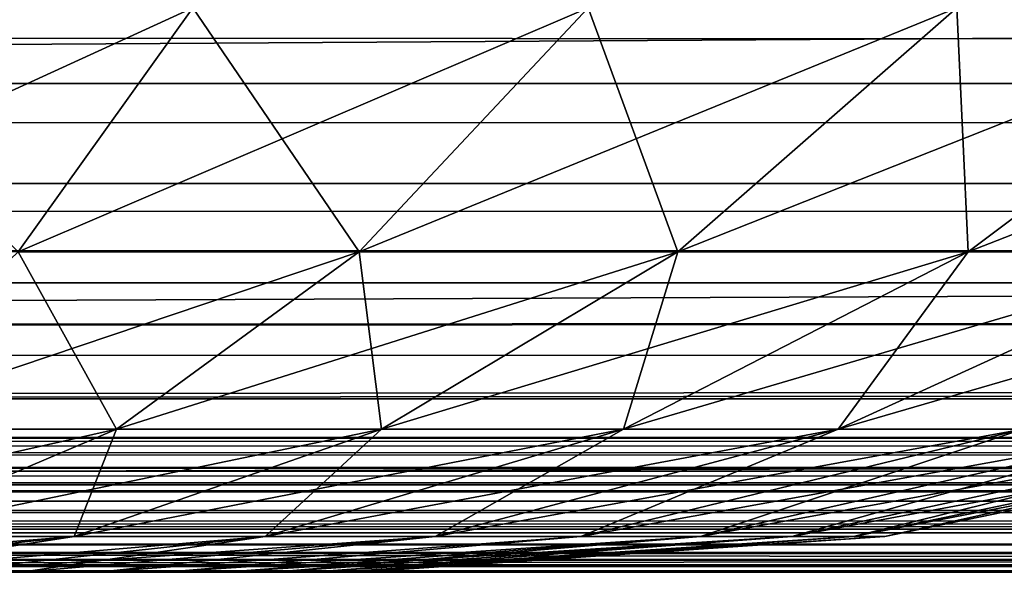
# Model space of a CAD drawing. Header units: millimetres. Extents: x -125 to 125, y -4 to 54.
# Tile 435 of 612: x 65.478 to 65.904, y -2 to -1.761. Entities that reach past the tile are written whole.
import ezdxf

# ---------------------------------------------------------------- set-up
doc = ezdxf.new("R2010")
doc.units = ezdxf.units.MM
doc.header["$LTSCALE"] = 65.185185
for name, color, linetype in [('145', 7, 'CONTINUOUS'), ('146', 7, 'CONTINUOUS'), ('148', 7, 'CONTINUOUS'), ('149', 7, 'CONTINUOUS'), ('173', 7, 'CONTINUOUS'), ('175', 7, 'CONTINUOUS'), ('18', 7, 'CONTINUOUS'), ('22', 7, 'CONTINUOUS'), ('6', 7, 'CONTINUOUS')]:
    doc.layers.add(name, color=color, linetype=linetype)

msp = doc.modelspace()

# ---------------------------------------------------------------- linework, layer by layer
at = {"layer": '145', "color": 7, "linetype": 'Continuous'}
for points in [[(65.47921, -2, 38.5979), (65.44234, -2, 39.44234), (65.44234, -2, 38.55766), (65.47921, -2, 38.5979)], [(65.47921, -2, 39.4021), (65.44234, -2, 39.44234), (65.47921, -2, 38.5979), (65.47921, -2, 39.4021)], [(65.51243, -2, 38.64119), (65.47921, -2, 39.4021), (65.47921, -2, 38.5979), (65.51243, -2, 38.64119)], [(65.51243, -2, 39.35881), (65.47921, -2, 39.4021), (65.51243, -2, 38.64119), (65.51243, -2, 39.35881)], [(65.54175, -2, 38.68722), (65.51243, -2, 39.35881), (65.51243, -2, 38.64119), (65.54175, -2, 38.68722)], [(65.54175, -2, 39.31278), (65.51243, -2, 39.35881), (65.54175, -2, 38.68722), (65.54175, -2, 39.31278)], [(65.56695, -2, 38.73563), (65.54175, -2, 39.31278), (65.54175, -2, 38.68722), (65.56695, -2, 38.73563)], [(65.56695, -2, 39.26437), (65.54175, -2, 39.31278), (65.56695, -2, 38.73563), (65.56695, -2, 39.26437)], [(65.58783, -2, 38.78605), (65.56695, -2, 39.26437), (65.56695, -2, 38.73563), (65.58783, -2, 38.78605)], [(65.58783, -2, 39.21395), (65.56695, -2, 39.26437), (65.58783, -2, 38.78605), (65.58783, -2, 39.21395)], [(65.60424, -2, 38.83809), (65.58783, -2, 39.21395), (65.58783, -2, 38.78605), (65.60424, -2, 38.83809)], [(65.60424, -2, 39.16191), (65.58783, -2, 39.21395), (65.60424, -2, 38.83809), (65.60424, -2, 39.16191)], [(65.61605, -2, 38.89137), (65.60424, -2, 39.16191), (65.60424, -2, 38.83809), (65.61605, -2, 38.89137)], [(65.61605, -2, 39.10863), (65.60424, -2, 39.16191), (65.61605, -2, 38.89137), (65.61605, -2, 39.10863)], [(65.62318, -2, 39.05452), (65.61605, -2, 39.10863), (65.62318, -2, 38.94548), (65.62318, -2, 39.05452)], [(65.62318, -2, 38.94548), (65.61605, -2, 39.10863), (65.61605, -2, 38.89137), (65.62318, -2, 38.94548)], [(65.62556, -2, 39), (65.62318, -2, 39.05452), (65.62318, -2, 38.94548), (65.62556, -2, 39)]]:
    msp.add_3dface(points, dxfattribs=at)
at = {"layer": '146', "color": 7, "linetype": 'Continuous'}
for points in [[(65.55335, -1.75596, 37.6024), (65.32276, -1.86142, 37.74294), (65.37382, -1.75596, 37.54407), (65.55335, -1.75596, 37.6024)], [(65.47776, -1.86142, 37.7933), (65.32276, -1.86142, 37.74294), (65.55335, -1.75596, 37.6024), (65.47776, -1.86142, 37.7933)], [(65.37382, -1.75596, 40.45593), (65.47776, -1.86142, 40.2067), (65.55335, -1.75596, 40.3976), (65.37382, -1.75596, 40.45593)], [(65.47776, -1.86142, 40.2067), (65.62524, -1.86142, 40.1373), (65.55335, -1.75596, 40.3976), (65.47776, -1.86142, 40.2067)], [(65.72415, -1.75596, 37.68277), (65.47776, -1.86142, 37.7933), (65.55335, -1.75596, 37.6024), (65.72415, -1.75596, 37.68277)], [(65.62524, -1.86142, 37.8627), (65.47776, -1.86142, 37.7933), (65.72415, -1.75596, 37.68277), (65.62524, -1.86142, 37.8627)], [(65.55335, -1.75596, 40.3976), (65.62524, -1.86142, 40.1373), (65.72415, -1.75596, 40.31723), (65.55335, -1.75596, 40.3976)], [(65.62524, -1.86142, 40.1373), (65.76285, -1.86142, 40.04997), (65.72415, -1.75596, 40.31723), (65.62524, -1.86142, 40.1373)], [(65.76285, -1.86142, 37.95003), (65.62524, -1.86142, 37.8627), (65.88353, -1.75596, 37.78392), (65.76285, -1.86142, 37.95003)], [(65.88353, -1.75596, 37.78392), (65.62524, -1.86142, 37.8627), (65.72415, -1.75596, 37.68277), (65.88353, -1.75596, 37.78392)], [(65.72415, -1.75596, 40.31723), (65.76285, -1.86142, 40.04997), (65.88353, -1.75596, 40.21608), (65.72415, -1.75596, 40.31723)], [(65.76285, -1.86142, 40.04997), (65.88843, -1.86142, 39.94608), (65.88353, -1.75596, 40.21608), (65.76285, -1.86142, 40.04997)], [(65.88843, -1.86142, 38.05392), (65.76285, -1.86142, 37.95003), (66.02898, -1.75596, 37.90425), (65.88843, -1.86142, 38.05392)], [(66.02898, -1.75596, 37.90425), (65.76285, -1.86142, 37.95003), (65.88353, -1.75596, 37.78392), (66.02898, -1.75596, 37.90425)], [(65.88353, -1.75596, 40.21608), (65.88843, -1.86142, 39.94608), (66.02898, -1.75596, 40.09575), (65.88353, -1.75596, 40.21608)], [(65.88843, -1.86142, 39.94608), (66, -1.86142, 39.82727), (66.02898, -1.75596, 40.09575), (65.88843, -1.86142, 39.94608)], [(66, -1.86142, 38.17273), (65.88843, -1.86142, 38.05392), (66.1582, -1.75596, 38.04185), (66, -1.86142, 38.17273)], [(66.1582, -1.75596, 38.04185), (65.88843, -1.86142, 38.05392), (66.02898, -1.75596, 37.90425), (66.1582, -1.75596, 38.04185)], [(65.39762, -1.9381, 40.00427), (65.52035, -1.9381, 39.94651), (65.47776, -1.86142, 40.2067), (65.39762, -1.9381, 40.00427)], [(65.52035, -1.9381, 38.05349), (65.39762, -1.9381, 37.99573), (65.62524, -1.86142, 37.8627), (65.52035, -1.9381, 38.05349)], [(65.62524, -1.86142, 37.8627), (65.39762, -1.9381, 37.99573), (65.47776, -1.86142, 37.7933), (65.62524, -1.86142, 37.8627)], [(65.47776, -1.86142, 40.2067), (65.52035, -1.9381, 39.94651), (65.62524, -1.86142, 40.1373), (65.47776, -1.86142, 40.2067)], [(65.52035, -1.9381, 39.94651), (65.63488, -1.9381, 39.87383), (65.62524, -1.86142, 40.1373), (65.52035, -1.9381, 39.94651)], [(65.63488, -1.9381, 38.12617), (65.52035, -1.9381, 38.05349), (65.76285, -1.86142, 37.95003), (65.63488, -1.9381, 38.12617)], [(65.76285, -1.86142, 37.95003), (65.52035, -1.9381, 38.05349), (65.62524, -1.86142, 37.8627), (65.76285, -1.86142, 37.95003)], [(65.62524, -1.86142, 40.1373), (65.63488, -1.9381, 39.87383), (65.76285, -1.86142, 40.04997), (65.62524, -1.86142, 40.1373)], [(65.63488, -1.9381, 39.87383), (65.73939, -1.9381, 39.78737), (65.76285, -1.86142, 40.04997), (65.63488, -1.9381, 39.87383)], [(65.73939, -1.9381, 38.21263), (65.63488, -1.9381, 38.12617), (65.88843, -1.86142, 38.05392), (65.73939, -1.9381, 38.21263)], [(65.88843, -1.86142, 38.05392), (65.63488, -1.9381, 38.12617), (65.76285, -1.86142, 37.95003), (65.88843, -1.86142, 38.05392)], [(65.73939, -1.9381, 39.78737), (65.83224, -1.9381, 39.68849), (65.88843, -1.86142, 39.94608), (65.73939, -1.9381, 39.78737)], [(65.76285, -1.86142, 40.04997), (65.73939, -1.9381, 39.78737), (65.88843, -1.86142, 39.94608), (65.76285, -1.86142, 40.04997)], [(66, -1.86142, 38.17273), (65.73939, -1.9381, 38.21263), (65.88843, -1.86142, 38.05392), (66, -1.86142, 38.17273)], [(65.83224, -1.9381, 38.31151), (65.73939, -1.9381, 38.21263), (66, -1.86142, 38.17273), (65.83224, -1.9381, 38.31151)], [(65.83224, -1.9381, 39.68849), (65.91197, -1.9381, 39.57876), (66, -1.86142, 39.82727), (65.83224, -1.9381, 39.68849)], [(65.88843, -1.86142, 39.94608), (65.83224, -1.9381, 39.68849), (66, -1.86142, 39.82727), (65.88843, -1.86142, 39.94608)], [(66.0958, -1.86142, 38.30459), (65.83224, -1.9381, 38.31151), (66, -1.86142, 38.17273), (66.0958, -1.86142, 38.30459)], [(65.91197, -1.9381, 38.42124), (65.83224, -1.9381, 38.31151), (66.0958, -1.86142, 38.30459), (65.91197, -1.9381, 38.42124)], [(65.52035, -1.9381, 38.05349), (65.31439, -1.98458, 38.20595), (65.39762, -1.9381, 37.99573), (65.52035, -1.9381, 38.05349)], [(65.41143, -1.98458, 38.25162), (65.31439, -1.98458, 38.20595), (65.52035, -1.9381, 38.05349), (65.41143, -1.98458, 38.25162)], [(65.39762, -1.9381, 40.00427), (65.41143, -1.98458, 39.74838), (65.52035, -1.9381, 39.94651), (65.39762, -1.9381, 40.00427)], [(65.41143, -1.98458, 39.74838), (65.50198, -1.98458, 39.69092), (65.52035, -1.9381, 39.94651), (65.41143, -1.98458, 39.74838)], [(65.63488, -1.9381, 38.12617), (65.41143, -1.98458, 38.25162), (65.52035, -1.9381, 38.05349), (65.63488, -1.9381, 38.12617)], [(65.50198, -1.98458, 38.30908), (65.41143, -1.98458, 38.25162), (65.63488, -1.9381, 38.12617), (65.50198, -1.98458, 38.30908)], [(65.50198, -1.98458, 39.69092), (65.58462, -1.98458, 39.62255), (65.63488, -1.9381, 39.87383), (65.50198, -1.98458, 39.69092)], [(65.52035, -1.9381, 39.94651), (65.50198, -1.98458, 39.69092), (65.63488, -1.9381, 39.87383), (65.52035, -1.9381, 39.94651)], [(65.58462, -1.98458, 38.37745), (65.50198, -1.98458, 38.30908), (65.73939, -1.9381, 38.21263), (65.58462, -1.98458, 38.37745)], [(65.73939, -1.9381, 38.21263), (65.50198, -1.98458, 38.30908), (65.63488, -1.9381, 38.12617), (65.73939, -1.9381, 38.21263)], [(65.63488, -1.9381, 39.87383), (65.58462, -1.98458, 39.62255), (65.73939, -1.9381, 39.78737), (65.63488, -1.9381, 39.87383)], [(65.58462, -1.98458, 39.62255), (65.65803, -1.98458, 39.54437), (65.73939, -1.9381, 39.78737), (65.58462, -1.98458, 39.62255)], [(65.65803, -1.98458, 38.45563), (65.58462, -1.98458, 38.37745), (65.83224, -1.9381, 38.31151), (65.65803, -1.98458, 38.45563)], [(65.83224, -1.9381, 38.31151), (65.58462, -1.98458, 38.37745), (65.73939, -1.9381, 38.21263), (65.83224, -1.9381, 38.31151)], [(65.65803, -1.98458, 39.54437), (65.72107, -1.98458, 39.45761), (65.83224, -1.9381, 39.68849), (65.65803, -1.98458, 39.54437)], [(65.73939, -1.9381, 39.78737), (65.65803, -1.98458, 39.54437), (65.83224, -1.9381, 39.68849), (65.73939, -1.9381, 39.78737)], [(65.72107, -1.98458, 38.54239), (65.65803, -1.98458, 38.45563), (65.91197, -1.9381, 38.42124), (65.72107, -1.98458, 38.54239)], [(65.91197, -1.9381, 38.42124), (65.65803, -1.98458, 38.45563), (65.83224, -1.9381, 38.31151), (65.91197, -1.9381, 38.42124)], [(65.72107, -1.98458, 39.45761), (65.77274, -1.98458, 39.36362), (65.91197, -1.9381, 39.57876), (65.72107, -1.98458, 39.45761)], [(65.83224, -1.9381, 39.68849), (65.72107, -1.98458, 39.45761), (65.91197, -1.9381, 39.57876), (65.83224, -1.9381, 39.68849)], [(65.77274, -1.98458, 38.63638), (65.72107, -1.98458, 38.54239), (65.97732, -1.9381, 38.54011), (65.77274, -1.98458, 38.63638)], [(65.97732, -1.9381, 38.54011), (65.72107, -1.98458, 38.54239), (65.91197, -1.9381, 38.42124), (65.97732, -1.9381, 38.54011)], [(65.77274, -1.98458, 39.36362), (65.81222, -1.98458, 39.26391), (65.97732, -1.9381, 39.45989), (65.77274, -1.98458, 39.36362)], [(65.91197, -1.9381, 39.57876), (65.77274, -1.98458, 39.36362), (65.97732, -1.9381, 39.45989), (65.91197, -1.9381, 39.57876)], [(65.81222, -1.98458, 38.73609), (65.77274, -1.98458, 38.63638), (66.02725, -1.9381, 38.66623), (65.81222, -1.98458, 38.73609)], [(66.02725, -1.9381, 38.66623), (65.77274, -1.98458, 38.63638), (65.97732, -1.9381, 38.54011), (66.02725, -1.9381, 38.66623)], [(65.81222, -1.98458, 39.26391), (65.83889, -1.98458, 39.16003), (66.02725, -1.9381, 39.33377), (65.81222, -1.98458, 39.26391)], [(65.97732, -1.9381, 39.45989), (65.81222, -1.98458, 39.26391), (66.02725, -1.9381, 39.33377), (65.97732, -1.9381, 39.45989)], [(65.83889, -1.98458, 38.83997), (65.81222, -1.98458, 38.73609), (66.06099, -1.9381, 38.79761), (65.83889, -1.98458, 38.83997)], [(66.06099, -1.9381, 38.79761), (65.81222, -1.98458, 38.73609), (66.02725, -1.9381, 38.66623), (66.06099, -1.9381, 38.79761)], [(65.83889, -1.98458, 39.16003), (65.85234, -1.98458, 39.05362), (66.06099, -1.9381, 39.20239), (65.83889, -1.98458, 39.16003)], [(66.02725, -1.9381, 39.33377), (65.83889, -1.98458, 39.16003), (66.06099, -1.9381, 39.20239), (66.02725, -1.9381, 39.33377)], [(65.85234, -1.98458, 38.94638), (65.83889, -1.98458, 38.83997), (66.07799, -1.9381, 38.93218), (65.85234, -1.98458, 38.94638)], [(66.07799, -1.9381, 38.93218), (65.83889, -1.98458, 38.83997), (66.06099, -1.9381, 38.79761), (66.07799, -1.9381, 38.93218)], [(65.85234, -1.98458, 39.05362), (65.85234, -1.98458, 38.94638), (66.07799, -1.9381, 39.06782), (65.85234, -1.98458, 39.05362)], [(66.06099, -1.9381, 39.20239), (65.85234, -1.98458, 39.05362), (66.07799, -1.9381, 39.06782), (66.06099, -1.9381, 39.20239)], [(66.07799, -1.9381, 39.06782), (65.85234, -1.98458, 38.94638), (66.07799, -1.9381, 38.93218), (66.07799, -1.9381, 39.06782)], [(65.35881, -2, 38.48757), (65.31278, -2, 38.45825), (65.50198, -1.98458, 38.30908), (65.35881, -2, 38.48757)], [(65.50198, -1.98458, 38.30908), (65.31278, -2, 38.45825), (65.41143, -1.98458, 38.25162), (65.50198, -1.98458, 38.30908)], [(65.41143, -1.98458, 39.74838), (65.35881, -2, 39.51243), (65.50198, -1.98458, 39.69092), (65.41143, -1.98458, 39.74838)], [(65.35881, -2, 39.51243), (65.4021, -2, 39.47921), (65.50198, -1.98458, 39.69092), (65.35881, -2, 39.51243)], [(65.4021, -2, 38.52079), (65.35881, -2, 38.48757), (65.50198, -1.98458, 38.30908), (65.4021, -2, 38.52079)], [(65.4021, -2, 39.47921), (65.44234, -2, 39.44234), (65.58462, -1.98458, 39.62255), (65.4021, -2, 39.47921)], [(65.50198, -1.98458, 39.69092), (65.4021, -2, 39.47921), (65.58462, -1.98458, 39.62255), (65.50198, -1.98458, 39.69092)], [(65.44234, -2, 38.55766), (65.4021, -2, 38.52079), (65.58462, -1.98458, 38.37745), (65.44234, -2, 38.55766)], [(65.58462, -1.98458, 38.37745), (65.4021, -2, 38.52079), (65.50198, -1.98458, 38.30908), (65.58462, -1.98458, 38.37745)], [(65.44234, -2, 39.44234), (65.47921, -2, 39.4021), (65.58462, -1.98458, 39.62255), (65.44234, -2, 39.44234)], [(65.47921, -2, 38.5979), (65.44234, -2, 38.55766), (65.65803, -1.98458, 38.45563), (65.47921, -2, 38.5979)], [(65.65803, -1.98458, 38.45563), (65.44234, -2, 38.55766), (65.58462, -1.98458, 38.37745), (65.65803, -1.98458, 38.45563)], [(65.47921, -2, 39.4021), (65.51243, -2, 39.35881), (65.65803, -1.98458, 39.54437), (65.47921, -2, 39.4021)], [(65.58462, -1.98458, 39.62255), (65.47921, -2, 39.4021), (65.65803, -1.98458, 39.54437), (65.58462, -1.98458, 39.62255)], [(65.51243, -2, 38.64119), (65.47921, -2, 38.5979), (65.65803, -1.98458, 38.45563), (65.51243, -2, 38.64119)], [(65.51243, -2, 39.35881), (65.54175, -2, 39.31278), (65.72107, -1.98458, 39.45761), (65.51243, -2, 39.35881)], [(65.65803, -1.98458, 39.54437), (65.51243, -2, 39.35881), (65.72107, -1.98458, 39.45761), (65.65803, -1.98458, 39.54437)], [(65.72107, -1.98458, 38.54239), (65.51243, -2, 38.64119), (65.65803, -1.98458, 38.45563), (65.72107, -1.98458, 38.54239)], [(65.54175, -2, 38.68722), (65.51243, -2, 38.64119), (65.72107, -1.98458, 38.54239), (65.54175, -2, 38.68722)], [(65.54175, -2, 39.31278), (65.56695, -2, 39.26437), (65.77274, -1.98458, 39.36362), (65.54175, -2, 39.31278)], [(65.72107, -1.98458, 39.45761), (65.54175, -2, 39.31278), (65.77274, -1.98458, 39.36362), (65.72107, -1.98458, 39.45761)], [(65.77274, -1.98458, 38.63638), (65.54175, -2, 38.68722), (65.72107, -1.98458, 38.54239), (65.77274, -1.98458, 38.63638)], [(65.56695, -2, 38.73563), (65.54175, -2, 38.68722), (65.77274, -1.98458, 38.63638), (65.56695, -2, 38.73563)], [(65.56695, -2, 39.26437), (65.58783, -2, 39.21395), (65.77274, -1.98458, 39.36362), (65.56695, -2, 39.26437)], [(65.58783, -2, 38.78605), (65.56695, -2, 38.73563), (65.81222, -1.98458, 38.73609), (65.58783, -2, 38.78605)], [(65.81222, -1.98458, 38.73609), (65.56695, -2, 38.73563), (65.77274, -1.98458, 38.63638), (65.81222, -1.98458, 38.73609)], [(65.58783, -2, 39.21395), (65.60424, -2, 39.16191), (65.81222, -1.98458, 39.26391), (65.58783, -2, 39.21395)], [(65.77274, -1.98458, 39.36362), (65.58783, -2, 39.21395), (65.81222, -1.98458, 39.26391), (65.77274, -1.98458, 39.36362)], [(65.60424, -2, 38.83809), (65.58783, -2, 38.78605), (65.81222, -1.98458, 38.73609), (65.60424, -2, 38.83809)], [(65.60424, -2, 39.16191), (65.61605, -2, 39.10863), (65.83889, -1.98458, 39.16003), (65.60424, -2, 39.16191)], [(65.81222, -1.98458, 39.26391), (65.60424, -2, 39.16191), (65.83889, -1.98458, 39.16003), (65.81222, -1.98458, 39.26391)], [(65.61605, -2, 38.89137), (65.60424, -2, 38.83809), (65.83889, -1.98458, 38.83997), (65.61605, -2, 38.89137)], [(65.83889, -1.98458, 38.83997), (65.60424, -2, 38.83809), (65.81222, -1.98458, 38.73609), (65.83889, -1.98458, 38.83997)], [(65.61605, -2, 39.10863), (65.62318, -2, 39.05452), (65.83889, -1.98458, 39.16003), (65.61605, -2, 39.10863)], [(65.62318, -2, 38.94548), (65.61605, -2, 38.89137), (65.85234, -1.98458, 38.94638), (65.62318, -2, 38.94548)], [(65.85234, -1.98458, 38.94638), (65.61605, -2, 38.89137), (65.83889, -1.98458, 38.83997), (65.85234, -1.98458, 38.94638)], [(65.62318, -2, 39.05452), (65.62556, -2, 39), (65.85234, -1.98458, 39.05362), (65.62318, -2, 39.05452)], [(65.83889, -1.98458, 39.16003), (65.62318, -2, 39.05452), (65.85234, -1.98458, 39.05362), (65.83889, -1.98458, 39.16003)], [(65.62556, -2, 39), (65.62318, -2, 38.94548), (65.85234, -1.98458, 38.94638), (65.62556, -2, 39)], [(65.85234, -1.98458, 39.05362), (65.62556, -2, 39), (65.85234, -1.98458, 38.94638), (65.85234, -1.98458, 39.05362)]]:
    msp.add_3dface(points, dxfattribs=at)
at = {"layer": '148', "color": 7, "linetype": 'Continuous'}
for points in [[(65.47921, -2, -27.5979), (65.44234, -2, -27.55766), (65.47921, -2, -28.4021), (65.47921, -2, -27.5979)], [(65.47921, -2, -28.4021), (65.44234, -2, -27.55766), (65.44234, -2, -28.44234), (65.47921, -2, -28.4021)], [(65.51243, -2, -27.64119), (65.47921, -2, -27.5979), (65.51243, -2, -28.35881), (65.51243, -2, -27.64119)], [(65.51243, -2, -28.35881), (65.47921, -2, -27.5979), (65.47921, -2, -28.4021), (65.51243, -2, -28.35881)], [(65.54175, -2, -27.68722), (65.51243, -2, -27.64119), (65.54175, -2, -28.31278), (65.54175, -2, -27.68722)], [(65.54175, -2, -28.31278), (65.51243, -2, -27.64119), (65.51243, -2, -28.35881), (65.54175, -2, -28.31278)], [(65.56695, -2, -27.73563), (65.54175, -2, -27.68722), (65.56695, -2, -28.26437), (65.56695, -2, -27.73563)], [(65.56695, -2, -28.26437), (65.54175, -2, -27.68722), (65.54175, -2, -28.31278), (65.56695, -2, -28.26437)], [(65.58783, -2, -27.78605), (65.56695, -2, -27.73563), (65.58783, -2, -28.21395), (65.58783, -2, -27.78605)], [(65.58783, -2, -28.21395), (65.56695, -2, -27.73563), (65.56695, -2, -28.26437), (65.58783, -2, -28.21395)], [(65.60424, -2, -27.83809), (65.58783, -2, -27.78605), (65.60424, -2, -28.16191), (65.60424, -2, -27.83809)], [(65.60424, -2, -28.16191), (65.58783, -2, -27.78605), (65.58783, -2, -28.21395), (65.60424, -2, -28.16191)], [(65.61605, -2, -27.89137), (65.60424, -2, -27.83809), (65.61605, -2, -28.10863), (65.61605, -2, -27.89137)], [(65.61605, -2, -28.10863), (65.60424, -2, -27.83809), (65.60424, -2, -28.16191), (65.61605, -2, -28.10863)], [(65.62318, -2, -27.94548), (65.61605, -2, -27.89137), (65.62318, -2, -28.05452), (65.62318, -2, -27.94548)], [(65.62318, -2, -28.05452), (65.61605, -2, -27.89137), (65.61605, -2, -28.10863), (65.62318, -2, -28.05452)], [(65.62556, -2, -28), (65.62318, -2, -27.94548), (65.62318, -2, -28.05452), (65.62556, -2, -28)]]:
    msp.add_3dface(points, dxfattribs=at)
at = {"layer": '149', "color": 7, "linetype": 'Continuous'}
for points in [[(65.47776, -1.86142, -29.2067), (65.32276, -1.86142, -29.25706), (65.55335, -1.75596, -29.3976), (65.47776, -1.86142, -29.2067)], [(65.55335, -1.75596, -29.3976), (65.32276, -1.86142, -29.25706), (65.37382, -1.75596, -29.45593), (65.55335, -1.75596, -29.3976)], [(65.37382, -1.75596, -26.54407), (65.47776, -1.86142, -26.7933), (65.55335, -1.75596, -26.6024), (65.37382, -1.75596, -26.54407)], [(65.72415, -1.75596, -29.31723), (65.47776, -1.86142, -29.2067), (65.55335, -1.75596, -29.3976), (65.72415, -1.75596, -29.31723)], [(65.62524, -1.86142, -29.1373), (65.47776, -1.86142, -29.2067), (65.72415, -1.75596, -29.31723), (65.62524, -1.86142, -29.1373)], [(65.47776, -1.86142, -26.7933), (65.62524, -1.86142, -26.8627), (65.55335, -1.75596, -26.6024), (65.47776, -1.86142, -26.7933)], [(65.55335, -1.75596, -26.6024), (65.62524, -1.86142, -26.8627), (65.72415, -1.75596, -26.68277), (65.55335, -1.75596, -26.6024)], [(65.88353, -1.75596, -29.21608), (65.62524, -1.86142, -29.1373), (65.72415, -1.75596, -29.31723), (65.88353, -1.75596, -29.21608)], [(65.76285, -1.86142, -29.04997), (65.62524, -1.86142, -29.1373), (65.88353, -1.75596, -29.21608), (65.76285, -1.86142, -29.04997)], [(65.62524, -1.86142, -26.8627), (65.76285, -1.86142, -26.95003), (65.72415, -1.75596, -26.68277), (65.62524, -1.86142, -26.8627)], [(65.72415, -1.75596, -26.68277), (65.76285, -1.86142, -26.95003), (65.88353, -1.75596, -26.78392), (65.72415, -1.75596, -26.68277)], [(65.88843, -1.86142, -28.94608), (65.76285, -1.86142, -29.04997), (66.02898, -1.75596, -29.09575), (65.88843, -1.86142, -28.94608)], [(66.02898, -1.75596, -29.09575), (65.76285, -1.86142, -29.04997), (65.88353, -1.75596, -29.21608), (66.02898, -1.75596, -29.09575)], [(65.76285, -1.86142, -26.95003), (65.88843, -1.86142, -27.05392), (65.88353, -1.75596, -26.78392), (65.76285, -1.86142, -26.95003)], [(65.88353, -1.75596, -26.78392), (65.88843, -1.86142, -27.05392), (66.02898, -1.75596, -26.90425), (65.88353, -1.75596, -26.78392)], [(66.1582, -1.75596, -28.95815), (65.88843, -1.86142, -28.94608), (66.02898, -1.75596, -29.09575), (66.1582, -1.75596, -28.95815)], [(66, -1.86142, -28.82727), (65.88843, -1.86142, -28.94608), (66.1582, -1.75596, -28.95815), (66, -1.86142, -28.82727)], [(65.88843, -1.86142, -27.05392), (66, -1.86142, -27.17273), (66.02898, -1.75596, -26.90425), (65.88843, -1.86142, -27.05392)], [(65.62524, -1.86142, -29.1373), (65.39762, -1.9381, -29.00427), (65.47776, -1.86142, -29.2067), (65.62524, -1.86142, -29.1373)], [(65.52035, -1.9381, -28.94651), (65.39762, -1.9381, -29.00427), (65.62524, -1.86142, -29.1373), (65.52035, -1.9381, -28.94651)], [(65.39762, -1.9381, -26.99573), (65.52035, -1.9381, -27.05349), (65.47776, -1.86142, -26.7933), (65.39762, -1.9381, -26.99573)], [(65.47776, -1.86142, -26.7933), (65.52035, -1.9381, -27.05349), (65.62524, -1.86142, -26.8627), (65.47776, -1.86142, -26.7933)], [(65.76285, -1.86142, -29.04997), (65.52035, -1.9381, -28.94651), (65.62524, -1.86142, -29.1373), (65.76285, -1.86142, -29.04997)], [(65.63488, -1.9381, -28.87383), (65.52035, -1.9381, -28.94651), (65.76285, -1.86142, -29.04997), (65.63488, -1.9381, -28.87383)], [(65.52035, -1.9381, -27.05349), (65.63488, -1.9381, -27.12617), (65.62524, -1.86142, -26.8627), (65.52035, -1.9381, -27.05349)], [(65.62524, -1.86142, -26.8627), (65.63488, -1.9381, -27.12617), (65.76285, -1.86142, -26.95003), (65.62524, -1.86142, -26.8627)], [(65.73939, -1.9381, -28.78737), (65.63488, -1.9381, -28.87383), (65.88843, -1.86142, -28.94608), (65.73939, -1.9381, -28.78737)], [(65.88843, -1.86142, -28.94608), (65.63488, -1.9381, -28.87383), (65.76285, -1.86142, -29.04997), (65.88843, -1.86142, -28.94608)], [(65.63488, -1.9381, -27.12617), (65.73939, -1.9381, -27.21263), (65.76285, -1.86142, -26.95003), (65.63488, -1.9381, -27.12617)], [(65.83224, -1.9381, -28.68849), (65.73939, -1.9381, -28.78737), (66, -1.86142, -28.82727), (65.83224, -1.9381, -28.68849)], [(66, -1.86142, -28.82727), (65.73939, -1.9381, -28.78737), (65.88843, -1.86142, -28.94608), (66, -1.86142, -28.82727)], [(65.73939, -1.9381, -27.21263), (65.83224, -1.9381, -27.31151), (65.88843, -1.86142, -27.05392), (65.73939, -1.9381, -27.21263)], [(65.76285, -1.86142, -26.95003), (65.73939, -1.9381, -27.21263), (65.88843, -1.86142, -27.05392), (65.76285, -1.86142, -26.95003)], [(65.91197, -1.9381, -28.57876), (65.83224, -1.9381, -28.68849), (66.0958, -1.86142, -28.69541), (65.91197, -1.9381, -28.57876)], [(66.0958, -1.86142, -28.69541), (65.83224, -1.9381, -28.68849), (66, -1.86142, -28.82727), (66.0958, -1.86142, -28.69541)], [(65.83224, -1.9381, -27.31151), (65.91197, -1.9381, -27.42124), (66, -1.86142, -27.17273), (65.83224, -1.9381, -27.31151)], [(65.88843, -1.86142, -27.05392), (65.83224, -1.9381, -27.31151), (66, -1.86142, -27.17273), (65.88843, -1.86142, -27.05392)], [(65.41143, -1.98458, -28.74838), (65.31439, -1.98458, -28.79405), (65.52035, -1.9381, -28.94651), (65.41143, -1.98458, -28.74838)], [(65.52035, -1.9381, -28.94651), (65.31439, -1.98458, -28.79405), (65.39762, -1.9381, -29.00427), (65.52035, -1.9381, -28.94651)], [(65.39762, -1.9381, -26.99573), (65.41143, -1.98458, -27.25162), (65.52035, -1.9381, -27.05349), (65.39762, -1.9381, -26.99573)], [(65.41143, -1.98458, -27.25162), (65.50198, -1.98458, -27.30908), (65.52035, -1.9381, -27.05349), (65.41143, -1.98458, -27.25162)], [(65.50198, -1.98458, -28.69092), (65.41143, -1.98458, -28.74838), (65.63488, -1.9381, -28.87383), (65.50198, -1.98458, -28.69092)], [(65.63488, -1.9381, -28.87383), (65.41143, -1.98458, -28.74838), (65.52035, -1.9381, -28.94651), (65.63488, -1.9381, -28.87383)], [(65.50198, -1.98458, -27.30908), (65.58462, -1.98458, -27.37745), (65.63488, -1.9381, -27.12617), (65.50198, -1.98458, -27.30908)], [(65.52035, -1.9381, -27.05349), (65.50198, -1.98458, -27.30908), (65.63488, -1.9381, -27.12617), (65.52035, -1.9381, -27.05349)], [(65.58462, -1.98458, -28.62255), (65.50198, -1.98458, -28.69092), (65.73939, -1.9381, -28.78737), (65.58462, -1.98458, -28.62255)], [(65.73939, -1.9381, -28.78737), (65.50198, -1.98458, -28.69092), (65.63488, -1.9381, -28.87383), (65.73939, -1.9381, -28.78737)], [(65.58462, -1.98458, -27.37745), (65.65803, -1.98458, -27.45563), (65.73939, -1.9381, -27.21263), (65.58462, -1.98458, -27.37745)], [(65.63488, -1.9381, -27.12617), (65.58462, -1.98458, -27.37745), (65.73939, -1.9381, -27.21263), (65.63488, -1.9381, -27.12617)], [(65.65803, -1.98458, -28.54437), (65.58462, -1.98458, -28.62255), (65.83224, -1.9381, -28.68849), (65.65803, -1.98458, -28.54437)], [(65.83224, -1.9381, -28.68849), (65.58462, -1.98458, -28.62255), (65.73939, -1.9381, -28.78737), (65.83224, -1.9381, -28.68849)], [(65.65803, -1.98458, -27.45563), (65.72107, -1.98458, -27.54239), (65.83224, -1.9381, -27.31151), (65.65803, -1.98458, -27.45563)], [(65.73939, -1.9381, -27.21263), (65.65803, -1.98458, -27.45563), (65.83224, -1.9381, -27.31151), (65.73939, -1.9381, -27.21263)], [(65.72107, -1.98458, -28.45761), (65.65803, -1.98458, -28.54437), (65.91197, -1.9381, -28.57876), (65.72107, -1.98458, -28.45761)], [(65.91197, -1.9381, -28.57876), (65.65803, -1.98458, -28.54437), (65.83224, -1.9381, -28.68849), (65.91197, -1.9381, -28.57876)], [(65.72107, -1.98458, -27.54239), (65.77274, -1.98458, -27.63638), (65.91197, -1.9381, -27.42124), (65.72107, -1.98458, -27.54239)], [(65.83224, -1.9381, -27.31151), (65.72107, -1.98458, -27.54239), (65.91197, -1.9381, -27.42124), (65.83224, -1.9381, -27.31151)], [(65.77274, -1.98458, -28.36362), (65.72107, -1.98458, -28.45761), (65.97732, -1.9381, -28.45989), (65.77274, -1.98458, -28.36362)], [(65.97732, -1.9381, -28.45989), (65.72107, -1.98458, -28.45761), (65.91197, -1.9381, -28.57876), (65.97732, -1.9381, -28.45989)], [(65.77274, -1.98458, -27.63638), (65.81222, -1.98458, -27.73609), (65.97732, -1.9381, -27.54011), (65.77274, -1.98458, -27.63638)], [(66.02725, -1.9381, -28.33377), (65.77274, -1.98458, -28.36362), (65.97732, -1.9381, -28.45989), (66.02725, -1.9381, -28.33377)], [(65.91197, -1.9381, -27.42124), (65.77274, -1.98458, -27.63638), (65.97732, -1.9381, -27.54011), (65.91197, -1.9381, -27.42124)], [(65.81222, -1.98458, -28.26391), (65.77274, -1.98458, -28.36362), (66.02725, -1.9381, -28.33377), (65.81222, -1.98458, -28.26391)], [(65.81222, -1.98458, -27.73609), (65.83889, -1.98458, -27.83997), (66.02725, -1.9381, -27.66623), (65.81222, -1.98458, -27.73609)], [(65.97732, -1.9381, -27.54011), (65.81222, -1.98458, -27.73609), (66.02725, -1.9381, -27.66623), (65.97732, -1.9381, -27.54011)], [(65.83889, -1.98458, -28.16003), (65.81222, -1.98458, -28.26391), (66.06099, -1.9381, -28.20239), (65.83889, -1.98458, -28.16003)], [(66.06099, -1.9381, -28.20239), (65.81222, -1.98458, -28.26391), (66.02725, -1.9381, -28.33377), (66.06099, -1.9381, -28.20239)], [(65.83889, -1.98458, -27.83997), (65.85234, -1.98458, -27.94638), (66.06099, -1.9381, -27.79761), (65.83889, -1.98458, -27.83997)], [(66.02725, -1.9381, -27.66623), (65.83889, -1.98458, -27.83997), (66.06099, -1.9381, -27.79761), (66.02725, -1.9381, -27.66623)], [(65.85234, -1.98458, -28.05362), (65.83889, -1.98458, -28.16003), (66.07799, -1.9381, -28.06782), (65.85234, -1.98458, -28.05362)], [(66.07799, -1.9381, -28.06782), (65.83889, -1.98458, -28.16003), (66.06099, -1.9381, -28.20239), (66.07799, -1.9381, -28.06782)], [(65.85234, -1.98458, -27.94638), (65.85234, -1.98458, -28.05362), (66.07799, -1.9381, -27.93218), (65.85234, -1.98458, -27.94638)], [(66.06099, -1.9381, -27.79761), (65.85234, -1.98458, -27.94638), (66.07799, -1.9381, -27.93218), (66.06099, -1.9381, -27.79761)], [(66.07799, -1.9381, -27.93218), (65.85234, -1.98458, -28.05362), (66.07799, -1.9381, -28.06782), (66.07799, -1.9381, -27.93218)], [(65.50198, -1.98458, -28.69092), (65.31278, -2, -28.54175), (65.41143, -1.98458, -28.74838), (65.50198, -1.98458, -28.69092)], [(65.35881, -2, -28.51243), (65.31278, -2, -28.54175), (65.50198, -1.98458, -28.69092), (65.35881, -2, -28.51243)], [(65.35881, -2, -27.48757), (65.4021, -2, -27.52079), (65.50198, -1.98458, -27.30908), (65.35881, -2, -27.48757)], [(65.41143, -1.98458, -27.25162), (65.35881, -2, -27.48757), (65.50198, -1.98458, -27.30908), (65.41143, -1.98458, -27.25162)], [(65.4021, -2, -28.47921), (65.35881, -2, -28.51243), (65.50198, -1.98458, -28.69092), (65.4021, -2, -28.47921)], [(65.4021, -2, -27.52079), (65.44234, -2, -27.55766), (65.58462, -1.98458, -27.37745), (65.4021, -2, -27.52079)], [(65.50198, -1.98458, -27.30908), (65.4021, -2, -27.52079), (65.58462, -1.98458, -27.37745), (65.50198, -1.98458, -27.30908)], [(65.44234, -2, -28.44234), (65.4021, -2, -28.47921), (65.58462, -1.98458, -28.62255), (65.44234, -2, -28.44234)], [(65.58462, -1.98458, -28.62255), (65.4021, -2, -28.47921), (65.50198, -1.98458, -28.69092), (65.58462, -1.98458, -28.62255)], [(65.44234, -2, -27.55766), (65.47921, -2, -27.5979), (65.58462, -1.98458, -27.37745), (65.44234, -2, -27.55766)], [(65.47921, -2, -28.4021), (65.44234, -2, -28.44234), (65.65803, -1.98458, -28.54437), (65.47921, -2, -28.4021)], [(65.65803, -1.98458, -28.54437), (65.44234, -2, -28.44234), (65.58462, -1.98458, -28.62255), (65.65803, -1.98458, -28.54437)], [(65.47921, -2, -27.5979), (65.51243, -2, -27.64119), (65.65803, -1.98458, -27.45563), (65.47921, -2, -27.5979)], [(65.58462, -1.98458, -27.37745), (65.47921, -2, -27.5979), (65.65803, -1.98458, -27.45563), (65.58462, -1.98458, -27.37745)], [(65.51243, -2, -28.35881), (65.47921, -2, -28.4021), (65.65803, -1.98458, -28.54437), (65.51243, -2, -28.35881)], [(65.51243, -2, -27.64119), (65.54175, -2, -27.68722), (65.72107, -1.98458, -27.54239), (65.51243, -2, -27.64119)], [(65.65803, -1.98458, -27.45563), (65.51243, -2, -27.64119), (65.72107, -1.98458, -27.54239), (65.65803, -1.98458, -27.45563)], [(65.54175, -2, -28.31278), (65.51243, -2, -28.35881), (65.72107, -1.98458, -28.45761), (65.54175, -2, -28.31278)], [(65.72107, -1.98458, -28.45761), (65.51243, -2, -28.35881), (65.65803, -1.98458, -28.54437), (65.72107, -1.98458, -28.45761)], [(65.54175, -2, -27.68722), (65.56695, -2, -27.73563), (65.77274, -1.98458, -27.63638), (65.54175, -2, -27.68722)], [(65.72107, -1.98458, -27.54239), (65.54175, -2, -27.68722), (65.77274, -1.98458, -27.63638), (65.72107, -1.98458, -27.54239)], [(65.56695, -2, -28.26437), (65.54175, -2, -28.31278), (65.77274, -1.98458, -28.36362), (65.56695, -2, -28.26437)], [(65.77274, -1.98458, -28.36362), (65.54175, -2, -28.31278), (65.72107, -1.98458, -28.45761), (65.77274, -1.98458, -28.36362)], [(65.56695, -2, -27.73563), (65.58783, -2, -27.78605), (65.77274, -1.98458, -27.63638), (65.56695, -2, -27.73563)], [(65.58783, -2, -28.21395), (65.56695, -2, -28.26437), (65.81222, -1.98458, -28.26391), (65.58783, -2, -28.21395)], [(65.81222, -1.98458, -28.26391), (65.56695, -2, -28.26437), (65.77274, -1.98458, -28.36362), (65.81222, -1.98458, -28.26391)], [(65.58783, -2, -27.78605), (65.60424, -2, -27.83809), (65.81222, -1.98458, -27.73609), (65.58783, -2, -27.78605)], [(65.77274, -1.98458, -27.63638), (65.58783, -2, -27.78605), (65.81222, -1.98458, -27.73609), (65.77274, -1.98458, -27.63638)], [(65.60424, -2, -28.16191), (65.58783, -2, -28.21395), (65.81222, -1.98458, -28.26391), (65.60424, -2, -28.16191)], [(65.60424, -2, -27.83809), (65.61605, -2, -27.89137), (65.83889, -1.98458, -27.83997), (65.60424, -2, -27.83809)], [(65.81222, -1.98458, -27.73609), (65.60424, -2, -27.83809), (65.83889, -1.98458, -27.83997), (65.81222, -1.98458, -27.73609)], [(65.61605, -2, -28.10863), (65.60424, -2, -28.16191), (65.83889, -1.98458, -28.16003), (65.61605, -2, -28.10863)], [(65.83889, -1.98458, -28.16003), (65.60424, -2, -28.16191), (65.81222, -1.98458, -28.26391), (65.83889, -1.98458, -28.16003)], [(65.61605, -2, -27.89137), (65.62318, -2, -27.94548), (65.83889, -1.98458, -27.83997), (65.61605, -2, -27.89137)], [(65.62318, -2, -28.05452), (65.61605, -2, -28.10863), (65.85234, -1.98458, -28.05362), (65.62318, -2, -28.05452)], [(65.85234, -1.98458, -28.05362), (65.61605, -2, -28.10863), (65.83889, -1.98458, -28.16003), (65.85234, -1.98458, -28.05362)], [(65.62318, -2, -27.94548), (65.62556, -2, -28), (65.85234, -1.98458, -27.94638), (65.62318, -2, -27.94548)], [(65.83889, -1.98458, -27.83997), (65.62318, -2, -27.94548), (65.85234, -1.98458, -27.94638), (65.83889, -1.98458, -27.83997)], [(65.62556, -2, -28), (65.62318, -2, -28.05452), (65.85234, -1.98458, -28.05362), (65.62556, -2, -28)], [(65.85234, -1.98458, -27.94638), (65.62556, -2, -28), (65.85234, -1.98458, -28.05362), (65.85234, -1.98458, -27.94638)]]:
    msp.add_3dface(points, dxfattribs=at)
at = {"layer": '173', "color": 7, "linetype": 'Continuous'}
for points in [[(55.07519, -1.7032, -121.15562), (55.2655, -1.83198, -121.46758), (77.10505, -1.7032, -121.26675), (55.07519, -1.7032, -121.15562)], [(55.2655, -1.83198, -121.46758), (77.37148, -1.83198, -121.57949), (77.10505, -1.7032, -121.26675), (55.2655, -1.83198, -121.46758)], [(55.2655, -1.83198, -121.46758), (55.46387, -1.92508, -121.79206), (77.37148, -1.83198, -121.57949), (55.2655, -1.83198, -121.46758)], [(55.46387, -1.92508, -121.79206), (77.64919, -1.92508, -121.90477), (77.37148, -1.83198, -121.57949), (55.46387, -1.92508, -121.79206)], [(55.46387, -1.92508, -121.79206), (55.66736, -1.98132, -122.12495), (77.64919, -1.92508, -121.90477), (55.46387, -1.92508, -121.79206)], [(55.66736, -1.98132, -122.12495), (77.93408, -1.98132, -122.2385), (77.64919, -1.92508, -121.90477), (55.66736, -1.98132, -122.12495)], [(55.66736, -1.98132, -122.12495), (71.92165, -2, -122.53836), (77.93408, -1.98132, -122.2385), (55.66736, -1.98132, -122.12495)], [(61.76268, -2, -122.4865), (71.92165, -2, -122.53836), (55.66736, -1.98132, -122.12495), (61.76268, -2, -122.4865)]]:
    msp.add_3dface(points, dxfattribs=at)
at = {"layer": '175', "color": 7, "linetype": 'Continuous'}
for points in [[(77.10505, -1.7032, 121.26675), (55.2655, -1.83198, 121.46758), (55.07519, -1.7032, 121.15562), (77.10505, -1.7032, 121.26675)], [(77.37148, -1.83198, 121.57949), (55.2655, -1.83198, 121.46758), (77.10505, -1.7032, 121.26675), (77.37148, -1.83198, 121.57949)], [(77.37148, -1.83198, 121.57949), (55.46387, -1.92508, 121.79206), (55.2655, -1.83198, 121.46758), (77.37148, -1.83198, 121.57949)], [(77.64919, -1.92508, 121.90477), (55.46387, -1.92508, 121.79206), (77.37148, -1.83198, 121.57949), (77.64919, -1.92508, 121.90477)], [(77.64919, -1.92508, 121.90477), (55.66736, -1.98132, 122.12495), (55.46387, -1.92508, 121.79206), (77.64919, -1.92508, 121.90477)], [(77.93408, -1.98132, 122.2385), (55.66736, -1.98132, 122.12495), (77.64919, -1.92508, 121.90477), (77.93408, -1.98132, 122.2385)], [(77.93408, -1.98132, 122.2385), (62.02739, -2, 122.48775), (55.66736, -1.98132, 122.12495), (77.93408, -1.98132, 122.2385)], [(72.17599, -2, 122.53973), (62.02739, -2, 122.48775), (77.93408, -1.98132, 122.2385), (72.17599, -2, 122.53973)]]:
    msp.add_3dface(points, dxfattribs=at)
at = {"layer": '18', "color": 7, "linetype": 'Continuous'}
for points in [[(123.83451, -1.70592, -124.78966), (123.83451, -1.78871, -124.74226), (-123.83451, -1.70592, -124.78966), (123.83451, -1.70592, -124.78966)], [(-123.83451, -1.70592, -124.78966), (123.83451, -1.78871, -124.74226), (-123.83451, -1.78871, -124.74226), (-123.83451, -1.70592, -124.78966)], [(-123.83451, -1.78871, -124.74226), (123.83451, -1.86098, -124.68), (-123.83451, -1.86098, -124.68), (-123.83451, -1.78871, -124.74226)], [(123.83451, -1.78871, -124.74226), (123.83451, -1.86098, -124.68), (-123.83451, -1.78871, -124.74226), (123.83451, -1.78871, -124.74226)], [(123.83451, -1.86098, -124.68), (123.83451, -1.92012, -124.60514), (-123.83451, -1.86098, -124.68), (123.83451, -1.86098, -124.68)], [(123.83451, -1.92012, -124.60514), (41.06682, -1.95076, -124.55041), (-123.83451, -1.86098, -124.68), (123.83451, -1.92012, -124.60514)], [(123.83451, -1.92012, -124.60514), (123.83451, -1.96396, -124.52041), (41.06682, -1.95076, -124.55041), (123.83451, -1.92012, -124.60514)], [(41.06682, -1.95076, -124.55041), (123.83451, -1.96396, -124.52041), (41.13385, -1.95132, -124.54923), (41.06682, -1.95076, -124.55041)], [(41.13385, -1.95132, -124.54923), (123.83451, -1.96396, -124.52041), (41.20222, -1.95304, -124.54558), (41.13385, -1.95132, -124.54923)], [(41.20222, -1.95304, -124.54558), (123.83451, -1.96396, -124.52041), (41.27308, -1.956, -124.53912), (41.20222, -1.95304, -124.54558)], [(41.27308, -1.956, -124.53912), (123.83451, -1.96396, -124.52041), (41.34644, -1.96024, -124.52942), (41.27308, -1.956, -124.53912)], [(41.34644, -1.96024, -124.52942), (123.83451, -1.96396, -124.52041), (41.3651, -1.96149, -124.52646), (41.34644, -1.96024, -124.52942)], [(41.3651, -1.96149, -124.52646), (123.83451, -1.96396, -124.52041), (41.42281, -1.96576, -124.51587), (41.3651, -1.96149, -124.52646)], [(123.83451, -1.96396, -124.52041), (123.83451, -1.99092, -124.4289), (41.42281, -1.96576, -124.51587), (123.83451, -1.96396, -124.52041)], [(41.42281, -1.96576, -124.51587), (123.83451, -1.99092, -124.4289), (41.50208, -1.97244, -124.49775), (41.42281, -1.96576, -124.51587)], [(41.50208, -1.97244, -124.49775), (123.83451, -1.99092, -124.4289), (41.58066, -1.97964, -124.47527), (41.50208, -1.97244, -124.49775)], [(41.58066, -1.97964, -124.47527), (123.83451, -1.99092, -124.4289), (41.65427, -1.98648, -124.44952), (41.58066, -1.97964, -124.47527)], [(41.65427, -1.98648, -124.44952), (123.83451, -1.99092, -124.4289), (41.66046, -1.98704, -124.44712), (41.65427, -1.98648, -124.44952)], [(41.66046, -1.98704, -124.44712), (123.83451, -1.99092, -124.4289), (41.72005, -1.9922, -124.42199), (41.66046, -1.98704, -124.44712)], [(123.83451, -1.99092, -124.4289), (123.83451, -2, -124.33403), (41.72005, -1.9922, -124.42199), (123.83451, -1.99092, -124.4289)], [(41.72005, -1.9922, -124.42199), (123.83451, -2, -124.33403), (41.77778, -1.99644, -124.39357), (41.72005, -1.9922, -124.42199)], [(41.77778, -1.99644, -124.39357), (123.83451, -2, -124.33403), (41.82931, -1.9991, -124.36402), (41.77778, -1.99644, -124.39357)], [(123.83451, -2, -124.33403), (41.87449, -2, -124.33403), (41.82931, -1.9991, -124.36402), (123.83451, -2, -124.33403)]]:
    msp.add_3dface(points, dxfattribs=at)
at = {"layer": '22', "color": 7, "linetype": 'Continuous'}
for points in [[(-123.83451, -1.70592, 124.78966), (-123.83451, -1.78871, 124.74226), (123.83451, -1.70592, 124.78966), (-123.83451, -1.70592, 124.78966)], [(123.83451, -1.70592, 124.78966), (-123.83451, -1.78871, 124.74226), (123.83451, -1.78871, 124.74226), (123.83451, -1.70592, 124.78966)], [(-123.83451, -1.78871, 124.74226), (-123.83451, -1.86098, 124.68), (123.83451, -1.78871, 124.74226), (-123.83451, -1.78871, 124.74226)], [(123.83451, -1.78871, 124.74226), (-123.83451, -1.86098, 124.68), (123.83451, -1.86098, 124.68), (123.83451, -1.78871, 124.74226)], [(-123.83451, -1.86098, 124.68), (-123.83451, -1.92012, 124.60514), (123.83451, -1.86098, 124.68), (-123.83451, -1.86098, 124.68)], [(-123.83451, -1.92012, 124.60514), (-41.06682, -1.95076, 124.55041), (123.83451, -1.86098, 124.68), (-123.83451, -1.92012, 124.60514)], [(-41.06682, -1.95076, 124.55041), (-38.93318, -1.95076, 124.55041), (123.83451, -1.86098, 124.68), (-41.06682, -1.95076, 124.55041)], [(-38.93318, -1.95076, 124.55041), (38.93318, -1.95076, 124.55041), (123.83451, -1.86098, 124.68), (-38.93318, -1.95076, 124.55041)], [(38.93318, -1.95076, 124.55041), (41.06682, -1.95076, 124.55041), (123.83451, -1.86098, 124.68), (38.93318, -1.95076, 124.55041)], [(123.83451, -1.92012, 124.60514), (123.83451, -1.86098, 124.68), (41.06682, -1.95076, 124.55041), (123.83451, -1.92012, 124.60514)], [(41.13686, -1.95137, 124.54913), (123.83451, -1.92012, 124.60514), (41.06682, -1.95076, 124.55041), (41.13686, -1.95137, 124.54913)], [(41.20579, -1.95316, 124.54533), (123.83451, -1.92012, 124.60514), (41.13686, -1.95137, 124.54913), (41.20579, -1.95316, 124.54533)], [(41.27409, -1.95605, 124.53901), (123.83451, -1.92012, 124.60514), (41.20579, -1.95316, 124.54533), (41.27409, -1.95605, 124.53901)], [(41.34395, -1.96008, 124.5298), (123.83451, -1.92012, 124.60514), (41.27409, -1.95605, 124.53901), (41.34395, -1.96008, 124.5298)], [(41.36522, -1.9615, 124.52643), (123.83451, -1.92012, 124.60514), (41.34395, -1.96008, 124.5298), (41.36522, -1.9615, 124.52643)], [(123.83451, -1.96396, 124.52041), (123.83451, -1.92012, 124.60514), (41.36522, -1.9615, 124.52643), (123.83451, -1.96396, 124.52041)], [(41.41591, -1.96522, 124.51725), (123.83451, -1.96396, 124.52041), (41.36522, -1.9615, 124.52643), (41.41591, -1.96522, 124.51725)], [(41.49017, -1.97138, 124.50077), (123.83451, -1.96396, 124.52041), (41.41591, -1.96522, 124.51725), (41.49017, -1.97138, 124.50077)], [(41.56669, -1.97833, 124.47963), (123.83451, -1.96396, 124.52041), (41.49017, -1.97138, 124.50077), (41.56669, -1.97833, 124.47963)], [(41.64256, -1.98541, 124.45395), (123.83451, -1.96396, 124.52041), (41.56669, -1.97833, 124.47963), (41.64256, -1.98541, 124.45395)], [(41.66046, -1.98704, 124.44714), (123.83451, -1.96396, 124.52041), (41.64256, -1.98541, 124.45395), (41.66046, -1.98704, 124.44714)], [(123.83451, -1.99092, 124.4289), (123.83451, -1.96396, 124.52041), (41.66046, -1.98704, 124.44714), (123.83451, -1.99092, 124.4289)], [(41.71341, -1.99166, 124.42498), (123.83451, -1.99092, 124.4289), (41.66046, -1.98704, 124.44714), (41.71341, -1.99166, 124.42498)], [(41.77623, -1.99635, 124.39438), (123.83451, -1.99092, 124.4289), (41.71341, -1.99166, 124.42498), (41.77623, -1.99635, 124.39438)], [(41.82964, -1.99911, 124.36382), (123.83451, -1.99092, 124.4289), (41.77623, -1.99635, 124.39438), (41.82964, -1.99911, 124.36382)], [(41.87449, -2, 124.33403), (123.83451, -1.99092, 124.4289), (41.82964, -1.99911, 124.36382), (41.87449, -2, 124.33403)], [(41.87449, -2, 124.33403), (123.83451, -2, 124.33403), (123.83451, -1.99092, 124.4289), (41.87449, -2, 124.33403)]]:
    msp.add_3dface(points, dxfattribs=at)
at = {"layer": '6', "color": 7, "linetype": 'Continuous'}
for points in [[(82.32441, -2, 122.59958), (41.87449, -2, 124.33403), (72.17599, -2, 122.53973), (82.32441, -2, 122.59958)], [(72.17599, -2, 122.53973), (41.87449, -2, 124.33403), (62.02739, -2, 122.48775), (72.17599, -2, 122.53973)], [(92.47336, -2, 122.66729), (41.87449, -2, 124.33403), (82.32441, -2, 122.59958), (92.47336, -2, 122.66729)], [(123.83451, -2, 124.33403), (41.87449, -2, 124.33403), (122.91759, -2, 122.91759), (123.83451, -2, 124.33403)], [(122.91759, -2, 122.91759), (41.87449, -2, 124.33403), (112.77014, -2, 122.8263), (122.91759, -2, 122.91759)], [(112.77014, -2, 122.8263), (41.87449, -2, 124.33403), (102.62212, -2, 122.74287), (112.77014, -2, 122.8263)], [(102.62212, -2, 122.74287), (41.87449, -2, 124.33403), (92.47336, -2, 122.66729), (102.62212, -2, 122.74287)], [(41.95123, -2, -124.20445), (41.87449, -2, -124.33403), (123.83451, -2, -124.33403), (41.95123, -2, -124.20445)], [(42.0073, -2, -124.06548), (41.95123, -2, -124.20445), (123.83451, -2, -124.33403), (42.0073, -2, -124.06548)], [(42.04204, -2, -123.91899), (42.0073, -2, -124.06548), (123.83451, -2, -124.33403), (42.04204, -2, -123.91899)], [(42.0544, -2, -123.76197), (42.04204, -2, -123.91899), (123.83451, -2, -124.33403), (42.0544, -2, -123.76197)], [(51.70251, -2, -122.44283), (42.0544, -2, -123.14555), (123.83451, -2, -124.33403), (51.70251, -2, -122.44283)], [(42.0544, -2, -123.14555), (42.0544, -2, -123.76197), (123.83451, -2, -124.33403), (42.0544, -2, -123.14555)], [(61.76268, -2, -122.4865), (51.70251, -2, -122.44283), (123.83451, -2, -124.33403), (61.76268, -2, -122.4865)], [(71.92165, -2, -122.53836), (61.76268, -2, -122.4865), (123.83451, -2, -124.33403), (71.92165, -2, -122.53836)]]:
    msp.add_3dface(points, dxfattribs=at)

doc.saveas('drawing.dxf')
